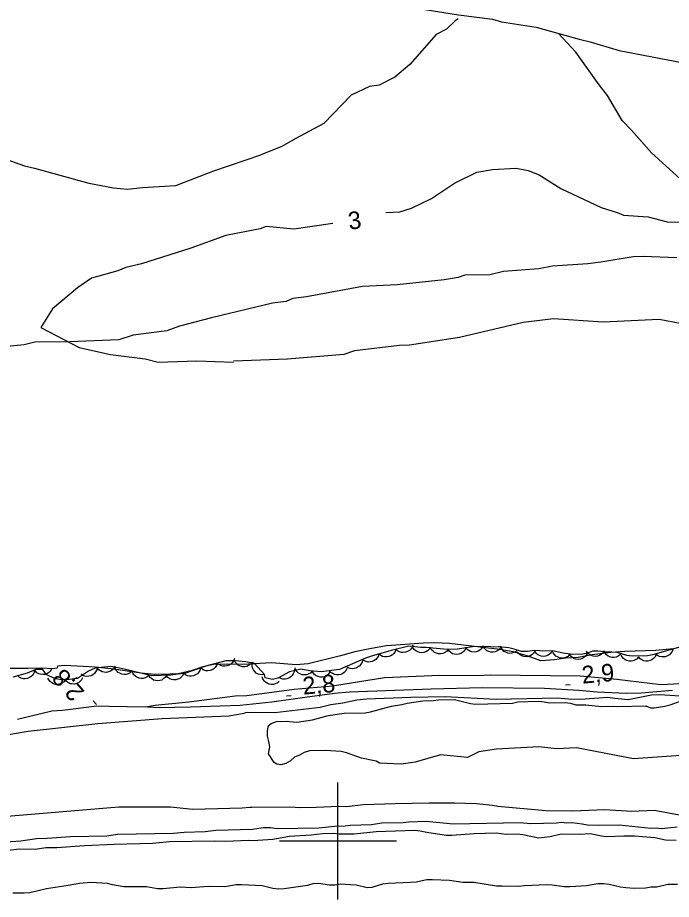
# Model space of a CAD drawing. Extents: x 336540 to 340074, y 5572036 to 5573747.
# Drawn here: x 337345.2 to 337457, y 5572390 to 5572540.9 of the extents above; entities that cross this region are included whole.
import ezdxf

# ---------------------------------------------------------------- set-up
doc = ezdxf.new("R2010")
doc.units = 0
for name, color, linetype in [('Niveau 2', 7, 'Continuous'), ('Niveau 22', 7, 'Continuous'), ('Niveau 3', 7, 'Continuous'), ('Niveau 4', 7, 'Continuous'), ('Niveau 44', 7, 'Continuous'), ('Niveau 61', 7, 'Continuous')]:
    doc.layers.add(name, color=color, linetype=linetype)

msp = doc.modelspace()

# ---------------------------------------------------------------- linework, layer by layer
at = {"layer": 'Niveau 2'}
for points in [[(337420.59, 5572540.65), (337420.06, 5572540.33), (337418.59, 5572538.91), (337416.81, 5572537.98), (337412.31, 5572532.82), (337409.72, 5572530.66), (337407.08, 5572529.33), (337405.41, 5572529.07), (337402.28, 5572527.57), (337397.61, 5572522.75), (337392.67, 5572520.12), (337390.37, 5572518.81), (337386.78, 5572517.4)], [(337310.96, 5572513.21), (337317.3, 5572515.06), (337322.34, 5572515.67), (337324.84, 5572516.29), (337336.99, 5572517.07), (337342.57, 5572516.86), (337346.37, 5572515.52), (337348.08, 5572515.12), (337357.35, 5572512.53), (337361.62, 5572511.74), (337364, 5572511.51), (337366.53, 5572511.82), (337372.27, 5572512.12), (337378.74, 5572514.64), (337386.78, 5572517.4)], [(337408.17, 5572507.51), (337410.56, 5572507.64), (337412.57, 5572508.24), (337416.03, 5572509.94), (337419.95, 5572512.52), (337423.76, 5572514.42), (337426.45, 5572514.9), (337430.49, 5572515.1), (337432.53, 5572514.7), (337434.44, 5572513.94), (337438.11, 5572511.6), (337445.05, 5572508.39), (337447.8, 5572507.51), (337448.85, 5572507.04), (337453.07, 5572506.76), (337456.34, 5572505.92), (337458.71, 5572505.86)], [(337399.13, 5572505.64), (337392.44, 5572504.68), (337387.69, 5572505.12), (337386.69, 5572504.72), (337380.83, 5572503.57), (337374.85, 5572501.4), (337366.36, 5572498.75), (337363.69, 5572498.11), (337362.36, 5572497.52), (337357.85, 5572496.29), (337355.41, 5572494.64), (337351.18, 5572491.02), (337349.16, 5572487.86), (337355.74, 5572484.45), (337361.07, 5572483.23), (337367.02, 5572482.5), (337369.25, 5572481.93), (337375.84, 5572482.12), (337382.11, 5572481.92)], [(337458.58, 5572488.55), (337454.99, 5572489.23), (337445.38, 5572488.74), (337436.88, 5572489.32), (337431.68, 5572488.71), (337420.81, 5572486.12), (337412.25, 5572484.83), (337410.54, 5572484.75), (337402.82, 5572483.85), (337400.98, 5572483.23), (337391.37, 5572482.4), (337382.1, 5572482.1)], [(337457.34, 5572432.89), (337454.42, 5572432.59), (337449.1, 5572432.43), (337446.68, 5572432.22), (337443.51, 5572431.82), (337441.12, 5572431.41), (337439, 5572431.29), (337437.05, 5572431), (337434.74, 5572430.83), (337432.38, 5572431.66), (337429.97, 5572432.38), (337427.7, 5572432.76), (337419.09, 5572433.76), (337416.55, 5572433.9), (337414.64, 5572433.84), (337408.32, 5572433.36), (337405.72, 5572432.93), (337402.91, 5572432.34), (337400.44, 5572431.64), (337394.91, 5572430.29), (337392.84, 5572430.12), (337388.64, 5572430.45), (337383.68, 5572430.2), (337381.04, 5572430.26), (337378.7, 5572430.17), (337376.86, 5572429.78), (337374.86, 5572429.09), (337372.68, 5572428.59), (337371.21, 5572428.54), (337368.62, 5572428.49), (337366.31, 5572428.72), (337361.19, 5572429.44), (337358.46, 5572429.7), (337353.27, 5572430), (337352.02, 5572429.9), (337351.98, 5572429.57), (337351.13, 5572429.47), (337349.29, 5572429.57), (337347.02, 5572429.48), (337343.62, 5572429.5)], [(337341.92, 5572417.92), (337347.01, 5572418.75), (337358.89, 5572420.1), (337369.91, 5572420.96), (337381.3, 5572421.42), (337383.95, 5572421.83), (337384.26, 5572421.97), (337384.59, 5572422.01), (337389.19, 5572421.96), (337396.95, 5572422.89), (337398.81, 5572423.33), (337400.83, 5572423.64), (337403.23, 5572424.14), (337404.88, 5572424.3), (337412.46, 5572424.61), (337418.32, 5572424.72), (337427.08, 5572424.23), (337437.54, 5572424.49), (337439.45, 5572424.32), (337441.52, 5572424.28), (337446.2, 5572424.61), (337447.38, 5572424.4), (337449.68, 5572424.22), (337453.63, 5572424.98), (337455.06, 5572425.05), (337459.33, 5572424.79)], [(337458.67, 5572414.62), (337450.58, 5572414.05), (337440.84, 5572415.92), (337437.46, 5572415.74), (337434.39, 5572416.09), (337427.13, 5572415.72), (337424.11, 5572415.22), (337422.14, 5572414.28), (337417.54, 5572414.73), (337413.21, 5572413.48), (337410.79, 5572413.13), (337407.12, 5572413.31), (337406.54, 5572413.64), (337404.05, 5572414.14), (337401.44, 5572415.09), (337400.53, 5572415.29), (337397.82, 5572415.45), (337395.11, 5572415.39), (337394.22, 5572415.14), (337393.44, 5572414.67), (337392.55, 5572414.31), (337391.88, 5572413.73), (337391.11, 5572413.26), (337390.21, 5572413.01), (337389.53, 5572413.11), (337389.07, 5572413.44), (337388.14, 5572414.88), (337388.33, 5572416.12), (337388.2, 5572417.02), (337387.95, 5572417.92), (337387.93, 5572418.82), (337388.13, 5572419.72), (337388.57, 5572420.07), (337389.47, 5572420.43), (337391.16, 5572420.47), (337392.97, 5572420.29), (337395.66, 5572420.7), (337398.35, 5572421.44), (337401.05, 5572421.84), (337404.66, 5572421.93), (337405.55, 5572422.06), (337409.14, 5572423.05), (337410.94, 5572423.32), (337411.83, 5572423.57), (337414.53, 5572423.97), (337416.33, 5572424.02), (337417.23, 5572424.15), (337419.94, 5572424.22), (337422.66, 5572423.49), (337423.56, 5572423.4), (337429.87, 5572423.56), (337430.77, 5572423.8), (337434.38, 5572423.89), (337435.28, 5572423.8), (337436.19, 5572423.6), (337438.89, 5572423.66), (337439.8, 5572423.57), (337440.7, 5572423.26), (337442.4, 5572423.3), (337445.11, 5572423.02), (337446.91, 5572423.07), (337447.81, 5572422.98), (337452.66, 5572423.1), (337453.46, 5572422.78), (337454.13, 5572422.79), (337455.93, 5572423.06), (337456.83, 5572423.31), (337459.51, 5572424.28)], [(337459.69, 5572404.17), (337454.08, 5572405.22), (337450.31, 5572405.02), (337445.68, 5572405.3), (337440.21, 5572405.11), (337435.58, 5572405.17), (337427.38, 5572405.87), (337426.42, 5572406.07), (337423.7, 5572406.34), (337419.92, 5572406.48), (337415.63, 5572406.48), (337409.77, 5572406.34), (337404.3, 5572406.15), (337401.54, 5572405.86), (337400.13, 5572405.88), (337396.3, 5572405.73), (337393.59, 5572405.67), (337391.78, 5572405.79), (337385.24, 5572405.69), (337384.9, 5572405.74), (337383.61, 5572405.59), (337375.15, 5572405.39), (337371.36, 5572405.75), (337362.49, 5572405.78), (337341.27, 5572404.02)], [(337457.89, 5572400.1), (337456.03, 5572400.11), (337454.21, 5572400.52), (337450.76, 5572400.83), (337448.89, 5572400.84), (337446.02, 5572400.71), (337445.11, 5572400.8), (337443.18, 5572401.21), (337441.26, 5572401.1), (337438.21, 5572401.14), (337436.31, 5572400.7), (337434.39, 5572400.49), (337431.61, 5572401.04), (337430.65, 5572401.13), (337428.79, 5572401.08), (337427.09, 5572401.32), (337423.31, 5572401.23), (337419.47, 5572400.91), (337418.51, 5572400.95), (337415.23, 5572401.43), (337414.09, 5572401.68), (337413.13, 5572401.77), (337406.53, 5572401.56), (337402.75, 5572401.18), (337400.21, 5572401.18), (337399.25, 5572401.27), (337397.33, 5572401.22), (337395.42, 5572401), (337391.7, 5572400.75), (337388.88, 5572400.23), (337385.44, 5572400.03), (337384.65, 5572400.07), (337380.82, 5572399.92), (337378.89, 5572399.98), (337371.16, 5572399.85), (337368.29, 5572399.56), (337361.69, 5572399.39), (337356.64, 5572399.14), (337351.9, 5572398.8), (337350.04, 5572398.81), (337348.18, 5572398.55), (337345.46, 5572398.6), (337343.55, 5572398.38)], [(337458.08, 5572392.57), (337456.45, 5572392.53), (337454.54, 5572392.08), (337453.58, 5572392.06), (337452.62, 5572391.92), (337450.7, 5572391.88), (337449.28, 5572391.96), (337448.32, 5572392.1), (337446.39, 5572392.56), (337445.42, 5572392.65), (337444.46, 5572392.63), (337442.55, 5572392.3), (337439.67, 5572392.17), (337438.71, 5572392.15), (337436.67, 5572392.44), (337435.71, 5572392.47), (337431.93, 5572392.32), (337430.97, 5572392.19), (337428.09, 5572392.23), (337427.12, 5572392.26), (337423.27, 5572392.9), (337421.35, 5572392.86), (337419.08, 5572393.2), (337416.19, 5572393.35), (337415.23, 5572393.33), (337413.38, 5572392.95), (337412.42, 5572392.87), (337408.58, 5572392.72), (337407.62, 5572392.58), (337405.77, 5572392.03), (337404.98, 5572391.95), (337403.1, 5572392.41), (337402.14, 5572392.5), (337400.44, 5572392.58), (337399.49, 5572392.44), (337398.53, 5572392.42), (337396.65, 5572392.71), (337395.69, 5572392.63), (337394.8, 5572392.38), (337390.8, 5572391.78), (337389.84, 5572391.75), (337388.87, 5572391.84), (337387.06, 5572392.31), (337383.55, 5572392.5), (337382.59, 5572392.48), (337380.67, 5572392.15), (337377.79, 5572392.19), (337374.91, 5572391.95), (337372.99, 5572392.08), (337370.11, 5572391.78), (337369.15, 5572391.81), (337367.22, 5572392.16), (337363.38, 5572392.13), (337361.45, 5572392.47), (337360.54, 5572392.73), (337357.69, 5572392.9), (337355.77, 5572392.74), (337353.85, 5572392.36), (337350.13, 5572391.82)], [(337350.13, 5572391.82), (337347.26, 5572391.14), (337346.3, 5572391.06), (337344.38, 5572391.07)]]:
    msp.add_lwpolyline(points, dxfattribs=at)
at = {"layer": 'Niveau 22'}
for points in [[(337362.19, 5572554.75), (337368.91, 5572551.99), (337373.89, 5572550.34), (337375.78, 5572549.42), (337381.43, 5572548.14), (337383.14, 5572547.53), (337390.48, 5572546.14), (337396.26, 5572545.39), (337398.15, 5572544.94), (337404.1, 5572544.02), (337405.82, 5572543.59), (337411.78, 5572542.66), (337413.12, 5572542.56), (337420.64, 5572541.36), (337426.42, 5572540.59), (337427.97, 5572540.15), (337433.92, 5572539.23), (337441.29, 5572537.15), (337443.17, 5572536.73), (337448.13, 5572535.26), (337464.5, 5572532.08)], [(337461.03, 5572511.07), (337453.64, 5572517.7), (337450.24, 5572521.61), (337448.65, 5572523.25), (337446.1, 5572527.54), (337444.67, 5572529.35), (337440.7, 5572534.94), (337437.69, 5572538.2)], [(337457.97, 5572499.75), (337452.2, 5572500), (337450.52, 5572499.93), (337444.97, 5572499), (337442.78, 5572498.75), (337436.72, 5572498.31), (337434.35, 5572497.88), (337428.3, 5572497.44), (337425.96, 5572496.83)], [(337425.96, 5572496.83), (337421.73, 5572496.81), (337420.56, 5572496.42), (337418.2, 5572495.99), (337410.11, 5572495.12), (337404.21, 5572494.87), (337394.64, 5572493.1), (337392.29, 5572492.82), (337391.13, 5572492.27), (337388.78, 5572492.01), (337378.38, 5572489.51), (337372.87, 5572488.08), (337370.7, 5572487.3), (337364.98, 5572486.55), (337362.48, 5572485.76), (337354.04, 5572485.4), (337348.13, 5572485.32), (337346.28, 5572484.9), (337340.37, 5572484.3)], [(337458.59, 5572426.88), (337455.23, 5572426.73), (337447.73, 5572427.59), (337441.45, 5572428.18), (337426.04, 5572428.36), (337423.84, 5572428.26), (337417.43, 5572428.32), (337407.96, 5572427.91), (337399.06, 5572426.5), (337392.49, 5572425.88), (337384.42, 5572424.84), (337382.4, 5572424.75), (337374.48, 5572423.75), (337368.75, 5572423.16), (337367.08, 5572422.9), (337360.8, 5572422.97), (337358.77, 5572423.07), (337352.89, 5572422.29), (337351.03, 5572422.21), (337345.18, 5572420.77)], [(337367.47, 5572422.95), (337369.39, 5572422.85), (337374.77, 5572422.92), (337383.29, 5572423.23), (337388.68, 5572423.78), (337394.33, 5572424.61), (337399.43, 5572425.26), (337401.96, 5572425.48), (337415.97, 5572426.02), (337424.7, 5572426.24), (337435.36, 5572426.11), (337441.24, 5572425.82), (337444.37, 5572425.53), (337449.31, 5572425.27), (337451.86, 5572425.36), (337457.25, 5572425.79)]]:
    msp.add_lwpolyline(points, dxfattribs=at)
at = {"layer": 'Niveau 3'}
for p, q in [((337438.95, 5572426.68), (337439.76, 5572426.75)), ((337391.2, 5572424.8), (337392.01, 5572424.87)), ((337358.66, 5572423.35), (337358.13, 5572423.96))]:
    msp.add_line(p, q, dxfattribs=at)
at = {"layer": 'Niveau 4'}
for points in [[(337338.81, 5572399.56), (337345.72, 5572400.01), (337348.43, 5572400.41), (337350.23, 5572400.45), (337354.24, 5572400.73), (337360.45, 5572400.87), (337362.25, 5572401.14), (337371.86, 5572401.35), (337373.66, 5572401.51), (337377.27, 5572401.59), (337379.08, 5572401.86), (337385.4, 5572402), (337387.21, 5572402.27), (337388.45, 5572402.3), (337389.58, 5572402.1), (337396.7, 5572402.26), (337399.41, 5572402.55), (337401.21, 5572402.59), (337402.11, 5572402.72), (337405.73, 5572402.81), (337407.53, 5572403.07), (337411.15, 5572403.15), (337412.05, 5572403.29), (337415.1, 5572403.36), (337419.74, 5572402.9), (337431.15, 5572403.16), (337432.96, 5572402.97)], [(337432.96, 5572402.97), (337437.37, 5572403.07), (337438.27, 5572403.21), (337439.18, 5572403.12), (337440.08, 5572403.14), (337441.78, 5572402.95), (337442.69, 5572402.74), (337444.5, 5572402.67), (337448.11, 5572402.76), (337453.55, 5572402.2), (337454.45, 5572402.22), (337455.36, 5572402.13), (337458.07, 5572402.42)]]:
    msp.add_lwpolyline(points, dxfattribs=at)
at = {"layer": 'Niveau 44'}
for points in [[(337459.88, 5572433.53), (337453.84, 5572431.81), (337452.94, 5572431.67), (337450.35, 5572431.61), (337449.45, 5572431.7), (337447.75, 5572432.22), (337446.84, 5572432.31), (337445.94, 5572432.29), (337444.47, 5572432.48), (337443.57, 5572432.46), (337442.68, 5572432.1), (337441.89, 5572431.97), (337440.21, 5572431.92), (337438.51, 5572432.11), (337436.7, 5572432.51), (337435.01, 5572432.47), (337434.11, 5572432.56), (337433.21, 5572432.54), (337432.42, 5572432.41), (337431.41, 5572432.39), (337430.16, 5572432.81), (337429.25, 5572433.01), (337427.45, 5572433.19), (337426.55, 5572433.17), (337425.75, 5572433.26), (337423.05, 5572433.2), (337420.47, 5572432.8), (337418.67, 5572432.75), (337415.06, 5572433.11), (337414.16, 5572433.09), (337412.12, 5572433.33), (337409.11, 5572432.58), (337405.75, 5572431.6), (337404.74, 5572431.24), (337400.27, 5572429.33), (337397.13, 5572428.92), (337395.2, 5572429.1), (337393.62, 5572429.41), (337391.71, 5572428.91), (337389.7, 5572427.85), (337388.81, 5572427.61), (337387.56, 5572427.92), (337387.43, 5572428.48), (337385.7, 5572430.35), (337384.23, 5572430.66), (337382.42, 5572430.84), (337380.84, 5572430.81), (337377.59, 5572429.94), (337373.89, 5572428.73), (337371.42, 5572428.34), (337368.15, 5572428.26), (337363.19, 5572429.42), (337361.15, 5572429.82), (337358.45, 5572429.54), (337357.33, 5572429.06), (337355.42, 5572427.8), (337353.17, 5572427.52), (337351.59, 5572427.71), (337350.1, 5572428.46)], [(337412.84, 5572433.51), (337412.7, 5572433.12), (337412.46, 5572432.79), (337412.22, 5572432.56), (337411.92, 5572432.39), (337411.57, 5572432.27), (337411.18, 5572432.24), (337410.86, 5572432.25), (337410.53, 5572432.37), (337410.2, 5572432.54), (337409.93, 5572432.79)], [(337407.02, 5572432.05), (337406.92, 5572431.65), (337406.7, 5572431.3), (337406.5, 5572431.04), (337406.21, 5572430.85), (337405.87, 5572430.69), (337405.49, 5572430.63), (337405.17, 5572430.6), (337404.83, 5572430.69), (337404.48, 5572430.83), (337404.19, 5572431.05)], [(337409.92, 5572432.82), (337409.8, 5572432.42), (337409.57, 5572432.09), (337409.34, 5572431.84), (337409.04, 5572431.66), (337408.7, 5572431.53), (337408.32, 5572431.48), (337407.99, 5572431.48), (337407.65, 5572431.58), (337407.32, 5572431.75), (337407.04, 5572431.98)], [(337415.85, 5572433.13), (337415.63, 5572432.78), (337415.32, 5572432.51), (337415.04, 5572432.34), (337414.7, 5572432.24), (337414.33, 5572432.2), (337413.95, 5572432.25), (337413.64, 5572432.33), (337413.34, 5572432.52), (337413.06, 5572432.77), (337412.85, 5572433.06)], [(337418.83, 5572432.73), (337418.57, 5572432.41), (337418.23, 5572432.19), (337417.93, 5572432.05), (337417.58, 5572431.99), (337417.21, 5572431.99), (337416.84, 5572432.1), (337416.54, 5572432.21), (337416.27, 5572432.44), (337416.02, 5572432.71), (337415.85, 5572433.03)], [(337421.83, 5572432.84), (337421.61, 5572432.49), (337421.3, 5572432.22), (337421.02, 5572432.04), (337420.69, 5572431.94), (337420.32, 5572431.9), (337419.94, 5572431.95), (337419.62, 5572432.03), (337419.32, 5572432.22), (337419.04, 5572432.46), (337418.83, 5572432.75)], [(337424.8, 5572433.24), (337424.58, 5572432.89), (337424.27, 5572432.62), (337423.99, 5572432.45), (337423.65, 5572432.35), (337423.28, 5572432.31), (337422.9, 5572432.36), (337422.59, 5572432.45), (337422.29, 5572432.63), (337422.01, 5572432.88), (337421.8, 5572433.17)], [(337427.79, 5572433.03), (337427.52, 5572432.71), (337427.18, 5572432.49), (337426.88, 5572432.35), (337426.53, 5572432.3), (337426.16, 5572432.31), (337425.79, 5572432.42), (337425.49, 5572432.54), (337425.22, 5572432.77), (337424.98, 5572433.05), (337424.81, 5572433.37)], [(337430.75, 5572432.68), (337430.45, 5572432.39), (337430.09, 5572432.21), (337429.77, 5572432.1), (337429.42, 5572432.09), (337429.06, 5572432.14), (337428.7, 5572432.28), (337428.41, 5572432.43), (337428.17, 5572432.68), (337427.96, 5572432.99), (337427.82, 5572433.32)], [(337433.7, 5572432.44), (337433.47, 5572432.08), (337433.16, 5572431.82), (337432.88, 5572431.64), (337432.54, 5572431.55), (337432.18, 5572431.51), (337431.8, 5572431.57), (337431.48, 5572431.65), (337431.18, 5572431.84), (337430.91, 5572432.08), (337430.7, 5572432.38)], [(337436.68, 5572432.51), (337436.46, 5572432.16), (337436.15, 5572431.89), (337435.87, 5572431.72), (337435.53, 5572431.62), (337435.16, 5572431.58), (337434.78, 5572431.63), (337434.47, 5572431.71), (337434.17, 5572431.9), (337433.89, 5572432.15), (337433.68, 5572432.44)], [(337439.61, 5572431.87), (337439.31, 5572431.58), (337438.94, 5572431.4), (337438.63, 5572431.29), (337438.28, 5572431.28), (337437.91, 5572431.32), (337437.56, 5572431.47), (337437.27, 5572431.62), (337437.03, 5572431.87), (337436.81, 5572432.18), (337436.68, 5572432.51)], [(337442.63, 5572431.99), (337442.4, 5572431.64), (337442.09, 5572431.37), (337441.82, 5572431.19), (337441.48, 5572431.09), (337441.11, 5572431.05), (337440.73, 5572431.1), (337440.42, 5572431.18), (337440.12, 5572431.37), (337439.84, 5572431.61), (337439.63, 5572431.9)], [(337445.55, 5572432.5), (337445.32, 5572432.15), (337445.01, 5572431.89), (337444.73, 5572431.71), (337444.39, 5572431.61), (337444.03, 5572431.57), (337443.65, 5572431.63), (337443.33, 5572431.71), (337443.03, 5572431.9), (337442.75, 5572432.14), (337442.55, 5572432.44)], [(337448.52, 5572432.14), (337448.26, 5572431.82), (337447.92, 5572431.6), (337447.62, 5572431.46), (337447.27, 5572431.4), (337446.9, 5572431.4), (337446.53, 5572431.5), (337446.23, 5572431.62), (337445.96, 5572431.84), (337445.71, 5572432.12), (337445.54, 5572432.44)], [(337457.3, 5572432.79), (337457.17, 5572432.4), (337456.93, 5572432.06), (337456.71, 5572431.82), (337456.41, 5572431.64), (337456.06, 5572431.51), (337455.68, 5572431.47), (337455.35, 5572431.47), (337455.02, 5572431.57), (337454.69, 5572431.74), (337454.41, 5572431.97)], [(337382.27, 5572431.19), (337382.13, 5572430.8), (337381.89, 5572430.47), (337381.66, 5572430.23), (337381.36, 5572430.05), (337381.01, 5572429.93), (337380.63, 5572429.89), (337380.3, 5572429.9), (337379.97, 5572430.01), (337379.64, 5572430.18), (337379.37, 5572430.42)], [(337385.3, 5572430.55), (337385.04, 5572430.23), (337384.7, 5572430.01), (337384.4, 5572429.87), (337384.05, 5572429.81), (337383.68, 5572429.81), (337383.31, 5572429.92), (337383.01, 5572430.03), (337382.73, 5572430.26), (337382.49, 5572430.53), (337382.32, 5572430.85)], [(337387.45, 5572428.46), (337387.04, 5572428.4), (337386.63, 5572428.45), (337386.32, 5572428.54), (337386.02, 5572428.73), (337385.75, 5572428.98), (337385.54, 5572429.3), (337385.39, 5572429.59), (337385.33, 5572429.94), (337385.33, 5572430.31), (337385.41, 5572430.66)], [(337404.21, 5572431.01), (337404.13, 5572430.6), (337403.94, 5572430.24), (337403.75, 5572429.97), (337403.47, 5572429.76), (337403.14, 5572429.58), (337402.77, 5572429.49), (337402.45, 5572429.45), (337402.1, 5572429.51), (337401.75, 5572429.64), (337401.45, 5572429.83)], [(337451.44, 5572431.5), (337451.17, 5572431.18), (337450.83, 5572430.96), (337450.54, 5572430.81), (337450.19, 5572430.76), (337449.82, 5572430.76), (337449.45, 5572430.86), (337449.15, 5572430.98), (337448.87, 5572431.2), (337448.63, 5572431.48), (337448.46, 5572431.8)], [(337454.43, 5572431.9), (337454.25, 5572431.52), (337453.98, 5572431.22), (337453.72, 5572431.01), (337453.4, 5572430.87), (337453.04, 5572430.78), (337452.66, 5572430.78), (337452.34, 5572430.82), (337452.02, 5572430.97), (337451.71, 5572431.18), (337451.46, 5572431.44)], [(337350.1, 5572428.46), (337349.52, 5572429.35), (337348.28, 5572429.32), (337346.83, 5572428.73), (337344.36, 5572427.99)], [(337348.07, 5572429.1), (337347.95, 5572428.7), (337347.72, 5572428.37), (337347.5, 5572428.12), (337347.2, 5572427.94), (337346.85, 5572427.8), (337346.47, 5572427.75), (337346.15, 5572427.75), (337345.81, 5572427.85), (337345.48, 5572428.01), (337345.2, 5572428.24)], [(337351.01, 5572429.39), (337350.78, 5572429.03), (337350.47, 5572428.77), (337350.2, 5572428.59), (337349.86, 5572428.49), (337349.49, 5572428.45), (337349.11, 5572428.51), (337348.8, 5572428.59), (337348.5, 5572428.78), (337348.22, 5572429.02), (337348.01, 5572429.31)], [(337358.81, 5572429.69), (337358.73, 5572429.28), (337358.54, 5572428.92), (337358.35, 5572428.66), (337358.07, 5572428.44), (337357.75, 5572428.26), (337357.38, 5572428.17), (337357.05, 5572428.13), (337356.71, 5572428.19), (337356.36, 5572428.32), (337356.05, 5572428.51)], [(337361.83, 5572429.89), (337361.63, 5572429.52), (337361.34, 5572429.23), (337361.08, 5572429.03), (337360.75, 5572428.91), (337360.39, 5572428.84), (337360, 5572428.86), (337359.68, 5572428.92), (337359.37, 5572429.08), (337359.07, 5572429.3), (337358.84, 5572429.58)], [(337364.75, 5572429.06), (337364.44, 5572428.77), (337364.08, 5572428.59), (337363.76, 5572428.49), (337363.41, 5572428.48), (337363.04, 5572428.53), (337362.69, 5572428.68), (337362.41, 5572428.84), (337362.16, 5572429.1), (337361.96, 5572429.4), (337361.83, 5572429.74)], [(337367.67, 5572428.37), (337367.36, 5572428.09), (337367, 5572427.91), (337366.68, 5572427.81), (337366.33, 5572427.8), (337365.97, 5572427.85), (337365.61, 5572428), (337365.33, 5572428.16), (337365.08, 5572428.41), (337364.88, 5572428.72), (337364.75, 5572429.06)], [(337376.49, 5572429.58), (337376.37, 5572429.18), (337376.15, 5572428.84), (337375.94, 5572428.59), (337375.64, 5572428.39), (337375.3, 5572428.25), (337374.92, 5572428.19), (337374.6, 5572428.18), (337374.26, 5572428.27), (337373.92, 5572428.43), (337373.64, 5572428.65)], [(337379.37, 5572430.42), (337379.23, 5572430.02), (337378.99, 5572429.69), (337378.77, 5572429.45), (337378.46, 5572429.28), (337378.11, 5572429.15), (337377.73, 5572429.12), (337377.41, 5572429.12), (337377.07, 5572429.23), (337376.74, 5572429.4), (337376.47, 5572429.64)], [(337392.57, 5572429.36), (337392.52, 5572428.95), (337392.36, 5572428.57), (337392.19, 5572428.29), (337391.94, 5572428.05), (337391.62, 5572427.85), (337391.26, 5572427.73), (337390.94, 5572427.66), (337390.59, 5572427.7), (337390.23, 5572427.79), (337389.92, 5572427.96)], [(337395.58, 5572429.03), (337395.28, 5572428.73), (337394.92, 5572428.54), (337394.61, 5572428.43), (337394.26, 5572428.4), (337393.9, 5572428.44), (337393.54, 5572428.58), (337393.25, 5572428.73), (337392.99, 5572428.97), (337392.78, 5572429.27), (337392.64, 5572429.6)], [(337398.57, 5572428.79), (337398.31, 5572428.46), (337397.97, 5572428.24), (337397.67, 5572428.09), (337397.33, 5572428.03), (337396.96, 5572428.04), (337396.59, 5572428.14), (337396.28, 5572428.25), (337396.01, 5572428.47), (337395.76, 5572428.75), (337395.59, 5572429.06)], [(337401.54, 5572429.5), (337401.35, 5572429.12), (337401.07, 5572428.83), (337400.82, 5572428.62), (337400.49, 5572428.49), (337400.13, 5572428.41), (337399.75, 5572428.42), (337399.42, 5572428.47), (337399.11, 5572428.62), (337398.81, 5572428.84), (337398.57, 5572429.11)], [(337353.34, 5572427.5), (337353.06, 5572427.18), (337352.72, 5572426.97), (337352.42, 5572426.83), (337352.07, 5572426.78), (337351.7, 5572426.79), (337351.33, 5572426.9), (337351.03, 5572427.03), (337350.76, 5572427.26), (337350.52, 5572427.54), (337350.36, 5572427.86)], [(337356.31, 5572427.91), (337356.12, 5572427.54), (337355.84, 5572427.25), (337355.58, 5572427.04), (337355.26, 5572426.91), (337354.9, 5572426.83), (337354.51, 5572426.85), (337354.19, 5572426.9), (337353.87, 5572427.05), (337353.57, 5572427.27), (337353.34, 5572427.54)], [(337370.66, 5572428.32), (337370.43, 5572427.97), (337370.12, 5572427.71), (337369.84, 5572427.53), (337369.5, 5572427.43), (337369.14, 5572427.39), (337368.76, 5572427.44), (337368.44, 5572427.52), (337368.14, 5572427.71), (337367.87, 5572427.95), (337367.66, 5572428.25)], [(337373.63, 5572428.69), (337373.45, 5572428.31), (337373.18, 5572428.01), (337372.93, 5572427.79), (337372.6, 5572427.65), (337372.25, 5572427.56), (337371.86, 5572427.57), (337371.54, 5572427.61), (337371.22, 5572427.75), (337370.91, 5572427.96), (337370.66, 5572428.22)], [(337389.94, 5572427.33), (337389.63, 5572427.05), (337389.26, 5572426.88), (337388.95, 5572426.78), (337388.6, 5572426.77), (337388.23, 5572426.83), (337387.88, 5572426.98), (337387.6, 5572427.14), (337387.36, 5572427.4), (337387.15, 5572427.71), (337387.03, 5572428.05)]]:
    msp.add_lwpolyline(points, dxfattribs=at)
at = {"layer": 'Niveau 61'}
for points in [[(337400, 5572390), (337400, 5572410)], [(337390, 5572400), (337410, 5572400)]]:
    msp.add_lwpolyline(points, dxfattribs=at)

# ---------------------------------------------------------------- texts
at = {"layer": 'Niveau 2'}
msp.add_text('3', height=3, rotation=7.5136, dxfattribs=at).set_placement((337401.94, 5572504.56))
at = {"layer": 'Niveau 3'}
for s, rotation, p in [('2,8    ', 131.3405, (337356.78, 5572425.54)), ('2,9    ', 5.0475, (337441.83, 5572426.9)), ('2,8    ', 5.0475, (337394.08, 5572425.02))]:
    msp.add_text(s, height=3, rotation=rotation, dxfattribs=at).set_placement(p)

doc.saveas('drawing.dxf')
